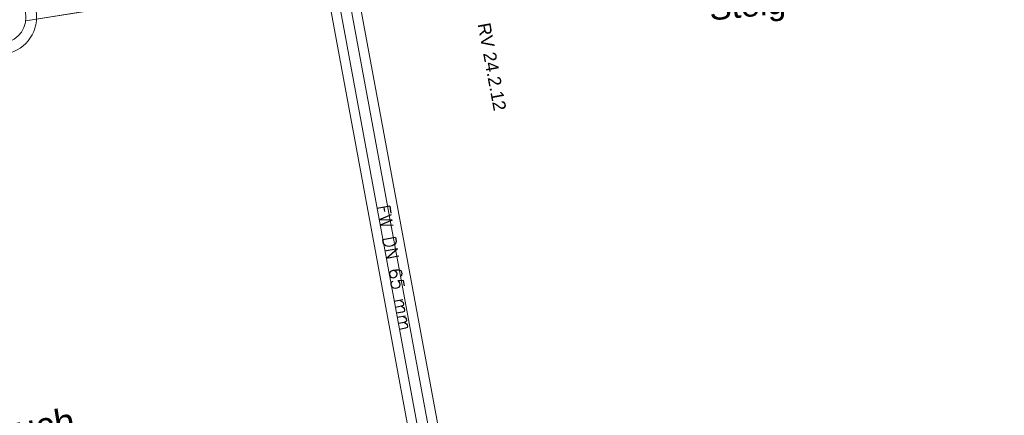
# Model space of a CAD drawing. Header units: metres. Extents: x -502 to 161, y -108 to 174.
# Tile 594 of 656: x -35.96 to -17.43, y 13.1 to 20.55. Entities that reach past the tile are written whole.
import ezdxf

# ---------------------------------------------------------------- set-up
doc = ezdxf.new("R2010")
doc.units = ezdxf.units.M
doc.header["$LTSCALE"] = 0.1
doc.layers.add('BRI32-005.02-5f05-Koordinierung Schemaplan 4 BA ZOB Teilbereich', color=7, linetype='Continuous')
doc.layers.add('BRI32-005.03-5f06-Koordinierung Schemaplan 4 BA ZOB Teilbereich 2 Ost - Bahnhofsallee 2023-01-21', color=7, linetype='Continuous')
doc.styles.add('Arial', font='arial.ttf')
doc.styles.add('Txt', font='txt_____.ttf')

msp = doc.modelspace()

# ---------------------------------------------------------------- linework, layer by layer
at = {"layer": 'BRI32-005.02-5f05-Koordinierung Schemaplan 4 BA ZOB Teilbereich', "color": 7, "linetype": 'Continuous', "lineweight": 18, "transparency": 33554687}
msp.add_line((-22.876, -15.323), (-31.172, 29.588), dxfattribs=at)
at = {"layer": 'BRI32-005.02-5f05-Koordinierung Schemaplan 4 BA ZOB Teilbereich', "color": 7, "linetype": 'Continuous', "lineweight": 18, "transparency": 33554687, "flags": 128}
for points in [[(-23.351, -15.834), (-30.664, 23.758), (-31.783, 29.815), (-33.406, 29.516), (-33.447, 29.74), (-33.27, 29.772), (-33.262, 29.725), (-31.639, 30.025)], [(-23.175, -15.8), (-30.487, 23.791), (-31.639, 30.025)], [(-23.053, -15.356), (-31.316, 29.378), (-32.939, 29.079), (-32.98, 29.302), (-32.803, 29.335), (-32.794, 29.288), (-31.172, 29.588)]]:
    msp.add_lwpolyline(points, dxfattribs=at)
at = {"layer": 'BRI32-005.03-5f06-Koordinierung Schemaplan 4 BA ZOB Teilbereich 2 Ost - Bahnhofsallee 2023-01-21', "color": 7, "linetype": 'Continuous', "lineweight": 13, "transparency": 33554687}
msp.add_line((-22.876, -15.323), (-31.172, 29.588), dxfattribs=at)
at = {"layer": 'BRI32-005.03-5f06-Koordinierung Schemaplan 4 BA ZOB Teilbereich 2 Ost - Bahnhofsallee 2023-01-21', "color": 1, "linetype": 'Continuous', "lineweight": 13, "true_color": 0xff0000, "transparency": 33554687}
msp.add_line((-35.848, 20.527), (-11.548, 24.421), dxfattribs=at)
at = {"layer": 'BRI32-005.03-5f06-Koordinierung Schemaplan 4 BA ZOB Teilbereich 2 Ost - Bahnhofsallee 2023-01-21', "color": 7, "linetype": 'Continuous', "lineweight": 13, "transparency": 33554687, "flags": 128}
for points in [[(-23.351, -15.834), (-30.664, 23.758), (-31.783, 29.815), (-33.406, 29.516), (-33.447, 29.74), (-33.27, 29.772), (-33.262, 29.725), (-31.639, 30.025)], [(-23.175, -15.8), (-30.487, 23.791), (-31.639, 30.025)], [(-23.053, -15.356), (-31.316, 29.378), (-32.939, 29.079), (-32.98, 29.302), (-32.803, 29.335), (-32.794, 29.288), (-31.172, 29.588)]]:
    msp.add_lwpolyline(points, dxfattribs=at)
at = {"layer": 'BRI32-005.03-5f06-Koordinierung Schemaplan 4 BA ZOB Teilbereich 2 Ost - Bahnhofsallee 2023-01-21', "color": 1, "linetype": 'Continuous', "lineweight": 13, "true_color": 0xff0000, "transparency": 33554687, "flags": 128}
msp.add_lwpolyline([(-35.848, 20.527), (-11.548, 24.421), (-11.594, 24.707), (-35.894, 20.813)], dxfattribs=at)
at = {"layer": 'BRI32-005.03-5f06-Koordinierung Schemaplan 4 BA ZOB Teilbereich 2 Ost - Bahnhofsallee 2023-01-21', "color": 1, "linetype": 'Continuous', "lineweight": 20, "true_color": 0xff0000, "transparency": 33554687}
for radius in [0.7, 0.5]:
    msp.add_circle((-36.343, 20.594), radius, dxfattribs=at)

# ---------------------------------------------------------------- texts
at = {"layer": 'BRI32-005.03-5f06-Koordinierung Schemaplan 4 BA ZOB Teilbereich 2 Ost - Bahnhofsallee 2023-01-21', "color": 250, "true_color": 0x333333, "transparency": 33554687, "insert": (-23.013, 20.981), "char_height": 0.45269, "attachment_point": 1, "rotation": 5.55, "line_spacing_factor": 0.25, "style": 'Arial'}
msp.add_mtext('Steig L - Kusterdingen', dxfattribs=at)
at = {"layer": 'BRI32-005.03-5f06-Koordinierung Schemaplan 4 BA ZOB Teilbereich 2 Ost - Bahnhofsallee 2023-01-21', "color": 1, "true_color": 0xff0000, "transparency": 33554687, "insert": (-27.108, 20.507), "char_height": 0.24, "attachment_point": 1, "rotation": 280.5567, "line_spacing_factor": 0.25, "style": 'Arial'}
msp.add_mtext('RV 24.2.12', dxfattribs=at)
at = {"layer": 'BRI32-005.03-5f06-Koordinierung Schemaplan 4 BA ZOB Teilbereich 2 Ost - Bahnhofsallee 2023-01-21', "color": 7, "transparency": 33554687, "insert": (-29.006, 17.074), "char_height": 0.24, "attachment_point": 1, "rotation": 280.4654, "line_spacing_factor": 0.25, "style": 'Txt'}
msp.add_mtext('FW DN 65 mm', dxfattribs=at)
at = {"layer": 'BRI32-005.03-5f06-Koordinierung Schemaplan 4 BA ZOB Teilbereich 2 Ost - Bahnhofsallee 2023-01-21', "color": 255, "transparency": 33554687, "insert": (-37.537, 12.826), "char_height": 0.5, "attachment_point": 1, "rotation": 9.2764, "line_spacing_factor": 0.25, "style": 'Arial'}
msp.add_mtext('Abbruch', dxfattribs=at)

doc.saveas('drawing.dxf')
